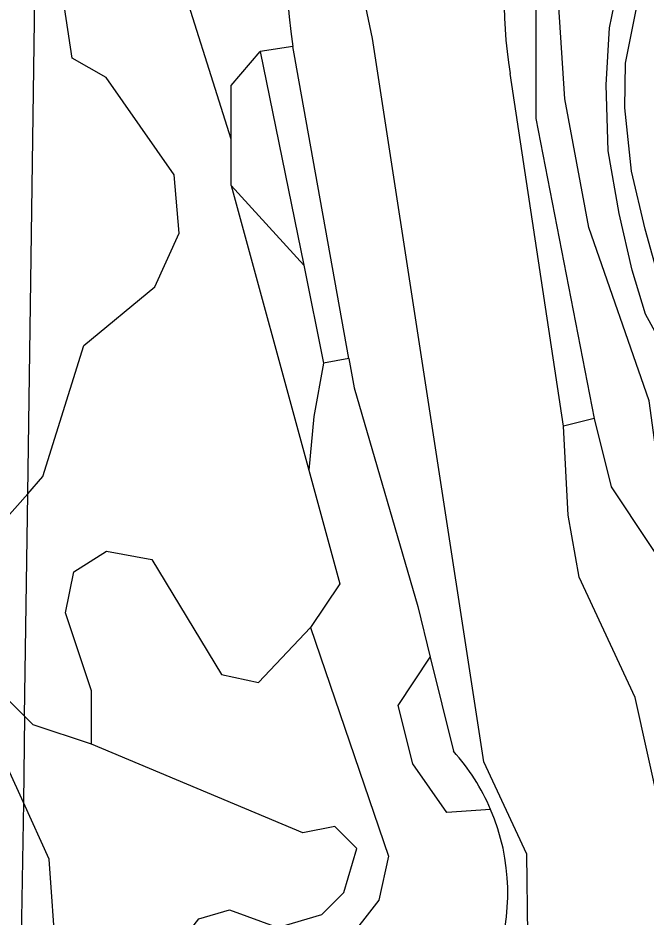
# Model space of a CAD drawing. Extents: x 125000 to 129004, y 397500 to 399008.
# Drawn here: x 127223.8 to 127282.8, y 398612.6 to 398697.1 of the extents above; entities that cross this region are included whole.
import ezdxf

# ---------------------------------------------------------------- set-up
doc = ezdxf.new("R2010")
doc.units = 0
for name, color, linetype in [('gg-knt-BGT kruinlijn', 7, 'Continuous'), ('gg-knt-bovenkant onderkant talud', 7, 'Continuous'), ('gg-kntw-bovenkant insteek waterloop', 7, 'Continuous'), ('gt-grn-groengrens', 7, 'Continuous'), ('gx-grn-maaiveld', 7, 'Continuous')]:
    doc.layers.add(name, color=color, linetype=linetype)

msp = doc.modelspace()

# ---------------------------------------------------------------- linework, layer by layer
at = {"layer": 'gg-knt-BGT kruinlijn'}
msp.add_lwpolyline([(127323.591, 398635.807), (127323.798, 398636.362), (127323.777, 398638.653), (127323.428, 398641.443), (127322.054, 398643.692), (127318.986, 398645.568), (127313.248, 398646.554), (127306.931, 398648.423), (127301.302, 398651.715), (127296.285, 398655.321), (127291.8, 398659.71), (127285.52, 398667.993), (127284.066, 398672.267), (127282.695, 398677.23), (127281.429, 398682.677), (127280.805, 398688.631), (127280.849, 398692.83), (127281.946, 398698.314)], dxfattribs=at)
at = {"layer": 'gg-knt-bovenkant onderkant talud'}
msp.add_lwpolyline([(127299.821, 398608.828), (127301.892, 398611.393), (127306.819, 398617.339), (127314.62, 398627.066), (127320.777, 398634.576), (127321.767, 398636.808), (127322.099, 398638.916), (127321.078, 398642.193), (127318.104, 398643.716), (127308.106, 398645.707), (127303.52, 398647.325), (127300.676, 398649.305), (127296.178, 398652.824), (127291.916, 398656.549), (127288.155, 398660.911), (127284.867, 398665.375), (127282.726, 398669.251), (127281.48, 398673.38), (127280.26, 398678.688), (127279.242, 398684.581), (127279.038, 398690.802), (127279.357, 398696.137), (127280.448, 398701.498)], dxfattribs=at)
at = {"layer": 'gg-kntw-bovenkant insteek waterloop'}
for p, q in [((127275.04, 398658.734), (127270.027, 398691.862)), ((127262.523, 398637.014), (127264.694, 398628.179))]:
    msp.add_line(p, q, dxfattribs=at)
for points in [[(127254.878, 398665.077), (127250.001, 398692.296), (127249.8, 398693.343), (127249.621, 398694.399)], [(127254.878, 398665.077), (127255.371, 398662.323), (127261.349, 398641.791), (127262.523, 398637.014)], [(127286.346, 398612.606), (127281.754, 398633.233), (127276.503, 398644.544), (127275.477, 398650.352), (127275.04, 398658.734)]]:
    msp.add_lwpolyline(points, dxfattribs=at)
for centre, radius, start, end in [((127298.18, 398702.094), 49.165, 137.50497, 189.00507), ((127309.597, 398698.497), 40.123, 142.20502, 189.51879), ((127249.867, 398614.865), 19.927, 23.17653, 41.92158), ((127249.868, 398614.866), 19.927, 297.60828, 23.17633)]:
    msp.add_arc(centre, radius, start, end, dxfattribs=at)
at = {"layer": 'gt-grn-groengrens'}
for p, q in [((127224.716, 398652.377), (127225.891, 398733.551)), ((127249.621, 398694.399), (127246.559, 398693.914)), ((127246.559, 398693.914), (127250.636, 398673.836)), ((127243.817, 398681.347), (127243.817, 398685.684)), ((127243.817, 398681.347), (127250.636, 398673.836)), ((127243.817, 398681.347), (127251.13, 398654.592)), ((127250.636, 398673.836), (127252.501, 398664.651)), ((127254.878, 398665.077), (127252.501, 398664.651)), ((127277.904, 398659.444), (127275.04, 398658.734)), ((127224.414, 398631.479), (127224.716, 398652.377)), ((127224.414, 398631.479), (127224.31, 398623.361)), ((127224.31, 398623.361), (127224.082, 398608.55))]:
    msp.add_line(p, q, dxfattribs=at)
for points in [[(127224.716, 398652.377), (127226.143, 398653.983), (127229.99, 398666.297), (127236.656, 398671.814), (127238.941, 398676.844), (127238.484, 398682.331), (127232.085, 398691.475), (127228.885, 398693.304), (127227.514, 398702.448), (127230.714, 398707.935), (127231.527, 398727.734), (127240.312, 398741.465), (127266.936, 398769.762), (127269.109, 398783.987)], [(127243.817, 398685.684), (127238.332, 398703.058), (127240.769, 398709.459), (127239.855, 398715.403), (127243.969, 398723.633), (127255.854, 398736.436), (127256.768, 398745.123), (127259.51, 398754.267), (127266.367, 398766.613), (127268.652, 398772.099), (127269.109, 398783.987)], [(127295.613, 398779.608), (127297.965, 398767.431), (127294.996, 398747.564), (127290.671, 398737.908), (127275.65, 398713.867), (127272.44, 398703.094), (127272.44, 398687.622), (127277.904, 398659.444)], [(127277.904, 398659.444), (127279.496, 398653.017), (127290.255, 398636.875), (127293.841, 398635.53), (127295.634, 398624.768), (127294.289, 398620.284), (127296.082, 398616.696), (127299.669, 398618.49), (127314.012, 398629.252), (127317.852, 398637.698), (127314.461, 398641.359), (127301.744, 398644.352), (127297.875, 398641.807), (127292.496, 398645.843), (127287.565, 398647.637), (127284.427, 398651.224), (127283.082, 398661.089), (127277.404, 398677.381), (127275.163, 398689.488), (127274.266, 398702.94)], [(127243.817, 398685.684), (127243.817, 398690.713), (127246.559, 398693.914)], [(127252.501, 398664.651), (127251.587, 398659.622), (127251.13, 398654.592)], [(127224.31, 398623.361), (127222.87, 398626.529), (127210.922, 398633.854), (127205.526, 398636.168), (127202.828, 398639.252), (127203.189, 398643.535), (127210.536, 398647.734), (127212.078, 398650.047), (127215.861, 398655.47)], [(127251.13, 398654.592), (127254.025, 398643.924), (127251.283, 398639.809)], [(127224.716, 398652.377), (127218.829, 398645.753), (127218.829, 398639.351), (127221.572, 398634.322), (127224.414, 398631.479)], [(127230.714, 398628.835), (127230.714, 398633.854), (127228.266, 398641.18), (127229.037, 398645.035), (127232.121, 398646.963), (127236.36, 398646.192), (127242.913, 398635.397), (127246.382, 398634.626), (127251.283, 398639.809)], [(127251.283, 398639.809), (127258.596, 398618.319), (127257.682, 398614.204), (127254.482, 398610.089), (127246.712, 398605.974), (127242.141, 398600.944), (127240.769, 398596.829), (127235.284, 398591.343), (127234.827, 398588.599), (127236.876, 398587.176)], [(127268.186, 398622.708), (127264.081, 398622.434), (127260.881, 398627.006), (127259.51, 398632.493), (127262.523, 398637.014)], [(127230.714, 398628.835), (127225.228, 398630.664), (127224.414, 398631.479)], [(127228.819, 398588.982), (127228.819, 398590.164), (127230.881, 398594.29), (127234.593, 398598.003), (127237.892, 398608.729), (127240.779, 398612.442), (127243.666, 398613.267), (127248.203, 398611.617), (127252.328, 398612.855), (127254.39, 398614.918), (127255.627, 398619.043), (127253.565, 398621.106), (127250.542, 398620.528), (127230.714, 398628.835)], [(127224.082, 398608.55), (127227.386, 398608.786), (127226.725, 398618.047), (127224.31, 398623.361)]]:
    msp.add_lwpolyline(points, dxfattribs=at)
at = {"layer": 'gx-grn-maaiveld'}
msp.add_lwpolyline([(127259.614, 398595.672), (127262.894, 398596.963), (127265.989, 398599.538), (127270.013, 398605.389), (127271.668, 398610.93), (127271.597, 398618.503), (127267.543, 398627.186), (127257.09, 398695.14), (127255.35, 398703.504), (127256.849, 398709.182), (127261.025, 398717.432), (127267.228, 398734.155), (127277.494, 398761.147), (127278.629, 398774.847), (127278.936, 398788.101), (127275.07, 398800.399)], dxfattribs=at)

doc.saveas('drawing.dxf')
